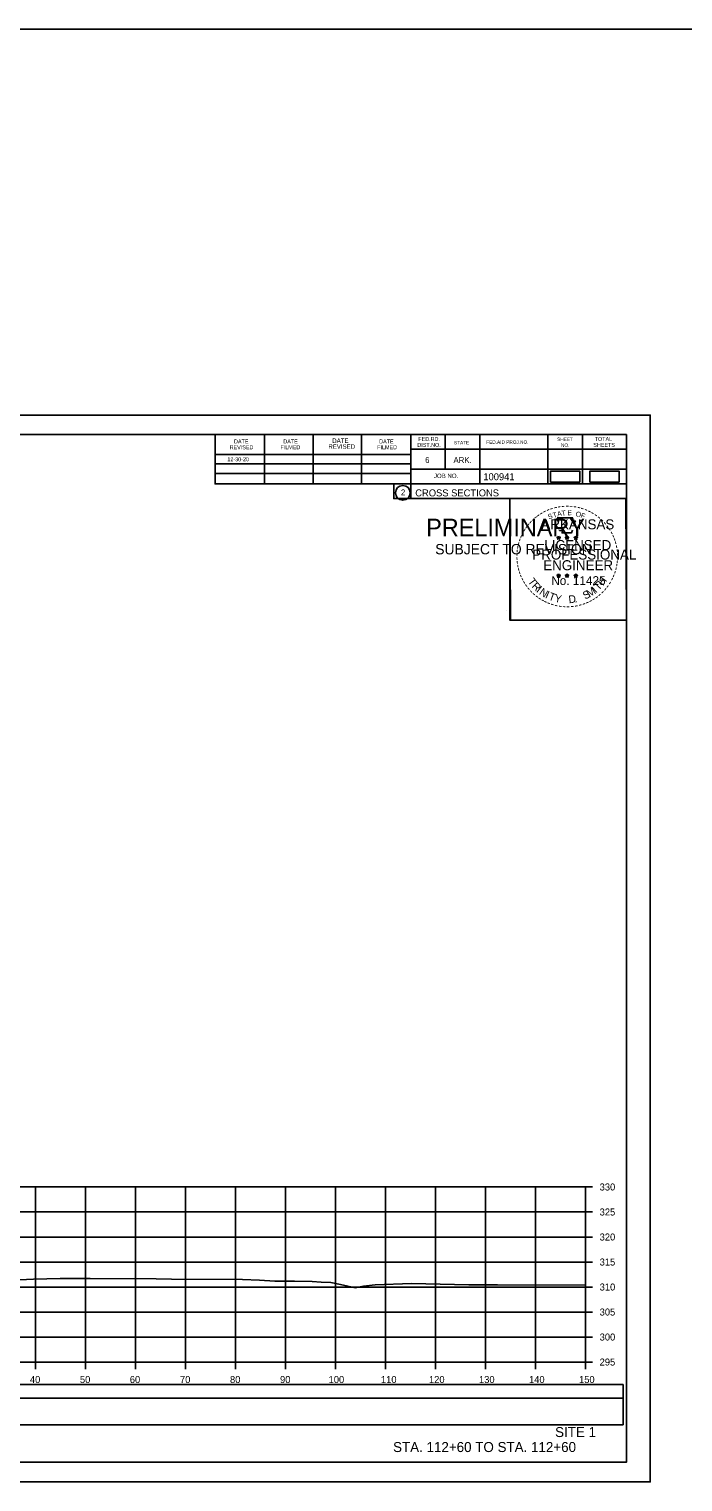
# Model space of a CAD drawing. Extents: x 1370538 to 1372872, y 376220 to 381127.
# Drawn here: x 1370747.4 to 1370878.1, y 380685.1 to 380975.6 of the extents above; entities that cross this region are included whole.
import ezdxf

# ---------------------------------------------------------------- set-up
doc = ezdxf.new("R2010")
doc.units = 0
for name, color, linetype in [('Default', 7, 'Continuous'), ('R_Border Notes', 7, 'Continuous'), ('R_Border PE', 7, 'Continuous'), ('R_Border Prem', 7, 'Continuous'), ('R_Dimension', 7, 'Continuous'), ('R_Grid', 7, 'Continuous'), ('R_No Plot', 7, 'Continuous'), ('R_Proposed Road', 7, 'Continuous'), ('T_Detection Zones', 7, 'Continuous'), ('T_Indications', 7, 'Continuous'), ('T_Notes', 7, 'Continuous')]:
    doc.layers.add(name, color=color, linetype=linetype)

msp = doc.modelspace()

# ---------------------------------------------------------------- linework, layer by layer
at = {"layer": 'Default'}
for points in [[(1370851.6, 380885), (1370857.43, 380885), (1370857.43, 380887.19), (1370851.6, 380887.19)], [(1370859.47, 380885), (1370865.3, 380885), (1370865.3, 380887.19), (1370859.47, 380887.19)]]:
    msp.add_lwpolyline(points, close=True, dxfattribs=at)
at = {"layer": 'R_Border Notes'}
for p, q in [((1370550.61, 380894.5), (1370866.79, 380894.5)), ((1370784.53, 380884.62), (1370784.53, 380894.5)), ((1370794.39, 380884.62), (1370794.39, 380894.3)), ((1370804.15, 380884.62), (1370804.15, 380894.3)), ((1370813.83, 380884.62), (1370813.83, 380894.3)), ((1370823.69, 380894.5), (1370823.69, 380881.7)), ((1370830.53, 380894.5), (1370830.53, 380887.56)), ((1370837.47, 380894.5), (1370837.47, 380884.62)), ((1370851.05, 380894.5), (1370851.05, 380884.62)), ((1370857.99, 380894.5), (1370857.99, 380884.62)), ((1370866.79, 380689.04), (1370866.79, 380894.5)), ((1370784.53, 380890.48), (1370823.69, 380890.48)), ((1370866.79, 380891.56), (1370823.69, 380891.56)), ((1370866.79, 380891.58), (1370866.79, 380891.58)), ((1370784.53, 380888.62), (1370823.69, 380888.62)), ((1370784.53, 380884.62), (1370784.53, 380886.68)), ((1370784.53, 380886.68), (1370823.69, 380886.68)), ((1370866.79, 380887.56), (1370823.69, 380887.56)), ((1370826.65, 380887.56), (1370866.79, 380887.56)), ((1370866.79, 380884.62), (1370784.53, 380884.62)), ((1370823.69, 380881.7), (1370866.79, 380881.7)), ((1370866.79, 380689.04), (1370550.61, 380689.04))]:
    msp.add_line(p, q, dxfattribs=at)
msp.add_circle((1370822.07, 380882.84), 1.47, dxfattribs=at)
at = {"layer": 'R_Border Prem'}
for p, q in [((1370858.61, 380709.04), (1370858.61, 380744.04)), ((1370860.01, 380744.04), (1370858.61, 380744.04)), ((1370860.01, 380739.04), (1370858.61, 380739.04)), ((1370860.01, 380734.04), (1370858.61, 380734.04)), ((1370860.01, 380729.04), (1370858.61, 380729.04)), ((1370860.01, 380724.04), (1370858.61, 380724.04)), ((1370860.01, 380719.04), (1370858.61, 380719.04)), ((1370860.01, 380714.04), (1370858.61, 380714.04)), ((1370558.61, 380709.04), (1370858.61, 380709.04)), ((1370748.61, 380707.64), (1370748.61, 380709.04)), ((1370758.61, 380707.64), (1370758.61, 380709.04)), ((1370768.61, 380707.64), (1370768.61, 380709.04)), ((1370778.61, 380707.64), (1370778.61, 380709.04)), ((1370788.61, 380707.64), (1370788.61, 380709.04)), ((1370798.61, 380707.64), (1370798.61, 380709.04)), ((1370808.61, 380707.64), (1370808.61, 380709.04)), ((1370818.61, 380707.64), (1370818.61, 380709.04)), ((1370828.61, 380707.64), (1370828.61, 380709.04)), ((1370838.61, 380707.64), (1370838.61, 380709.04)), ((1370848.61, 380707.64), (1370848.61, 380709.04)), ((1370858.61, 380707.64), (1370858.61, 380709.04)), ((1370860.01, 380709.04), (1370858.61, 380709.04))]:
    msp.add_line(p, q, dxfattribs=at)
at = {"layer": 'R_Dimension'}
msp.add_lwpolyline([(1370741.11, 380725.28), (1370748.22, 380725.64), (1370753.54, 380725.71), (1370754.55, 380725.75), (1370759.56, 380725.74), (1370772.78, 380725.69), (1370775.83, 380725.59), (1370790.03, 380725.54), (1370793.43, 380725.43), (1370796.45, 380725.18), (1370800.39, 380725.19), (1370803.95, 380725.16), (1370805.73, 380725), (1370807.65, 380724.92), (1370809.59, 380724.53), (1370812.52, 380723.88), (1370814.19, 380724.2), (1370816.54, 380724.5), (1370823.82, 380724.72), (1370835.26, 380724.48), (1370836.43, 380724.5), (1370841.01, 380724.47), (1370858.61, 380724.44)], dxfattribs=at)
at = {"layer": 'R_Grid'}
for p, q in [((1370558.61, 380744.04), (1370858.61, 380744.04)), ((1370748.61, 380709.04), (1370748.61, 380744.04)), ((1370758.61, 380709.04), (1370758.61, 380744.04)), ((1370768.61, 380709.04), (1370768.61, 380744.04)), ((1370778.61, 380709.04), (1370778.61, 380744.04)), ((1370788.61, 380709.04), (1370788.61, 380744.04)), ((1370798.61, 380709.04), (1370798.61, 380744.04)), ((1370808.61, 380709.04), (1370808.61, 380744.04)), ((1370818.61, 380709.04), (1370818.61, 380744.04)), ((1370828.61, 380709.04), (1370828.61, 380744.04)), ((1370838.61, 380709.04), (1370838.61, 380744.04)), ((1370848.61, 380709.04), (1370848.61, 380744.04)), ((1370858.61, 380709.04), (1370858.61, 380744.04)), ((1370558.61, 380739.04), (1370858.61, 380739.04)), ((1370558.61, 380734.04), (1370858.61, 380734.04)), ((1370558.61, 380729.04), (1370858.61, 380729.04)), ((1370558.61, 380724.04), (1370858.61, 380724.04)), ((1370558.61, 380719.04), (1370858.61, 380719.04)), ((1370558.61, 380714.04), (1370858.61, 380714.04)), ((1370558.61, 380709.04), (1370858.61, 380709.04))]:
    msp.add_line(p, q, dxfattribs=at)
at = {"layer": 'R_No Plot'}
for p, q in [((1370538.2, 380975.58), (1372871.58, 380975.58)), ((1370538.21, 380898.4), (1370871.54, 380898.4)), ((1370842.82, 380859.25), (1370842.82, 380859.25)), ((1370538.21, 380685.07), (1370871.54, 380685.07))]:
    msp.add_line(p, q, dxfattribs=at)
for points in [[(1370538.2, 380898.4), (1370871.54, 380898.4), (1370871.54, 380685.06), (1370538.2, 380685.06)], [(1370784.53, 380894.5), (1370784.53, 380884.62), (1370820.26, 380884.62), (1370820.26, 380881.7), (1370843.46, 380881.7), (1370843.46, 380857.37), (1370866.79, 380857.37), (1370866.79, 380689.04), (1370550.61, 380689.04), (1370550.61, 380894.5)], [(1370843.46, 380881.7), (1370866.67, 380881.7), (1370866.79, 380857.37), (1370843.58, 380857.37)]]:
    msp.add_lwpolyline(points, close=True, dxfattribs=at)
at = {"layer": 'T_Detection Zones'}
for points in [[(1370550.96, 380701.82), (1370866.09, 380701.82), (1370866.09, 380704.52), (1370550.96, 380704.52)], [(1370550.96, 380696.5), (1370866.09, 380696.5), (1370866.09, 380701.82), (1370550.96, 380701.82)]]:
    msp.add_lwpolyline(points, close=True, dxfattribs=at)
at = {"layer": 'T_Indications'}
for p, q in [((1370852.87, 380873.96), (1370853.22, 380873.85)), ((1370852.87, 380873.96), (1370853.12, 380873.91)), ((1370852.87, 380873.96), (1370853.11, 380873.84)), ((1370853, 380873.55), (1370853.22, 380873.85)), ((1370853, 380873.55), (1370853.13, 380873.8)), ((1370853, 380873.55), (1370853.22, 380873.77)), ((1370853.22, 380874.21), (1370853.18, 380873.96)), ((1370853.22, 380873.85), (1370853.22, 380874.21)), ((1370853.22, 380874.21), (1370853.27, 380873.96)), ((1370853.57, 380873.96), (1370853.22, 380873.85)), ((1370853.43, 380873.55), (1370853.22, 380873.85)), ((1370853.43, 380873.55), (1370853.22, 380873.77)), ((1370853.57, 380873.96), (1370853.28, 380873.91)), ((1370853.43, 380873.55), (1370853.3, 380873.84)), ((1370853.57, 380873.96), (1370853.36, 380873.86)), ((1370854.54, 380873.96), (1370854.89, 380873.85)), ((1370854.54, 380873.96), (1370854.79, 380873.91)), ((1370854.54, 380873.96), (1370854.78, 380873.84)), ((1370854.67, 380873.55), (1370854.89, 380873.85)), ((1370854.67, 380873.55), (1370854.8, 380873.8)), ((1370854.67, 380873.55), (1370854.89, 380873.77)), ((1370854.89, 380874.21), (1370854.85, 380873.96)), ((1370854.89, 380873.85), (1370854.89, 380874.21)), ((1370854.89, 380874.21), (1370854.94, 380873.96)), ((1370855.24, 380873.96), (1370854.89, 380873.85)), ((1370855.1, 380873.55), (1370854.89, 380873.85)), ((1370855.1, 380873.55), (1370854.89, 380873.77)), ((1370855.24, 380873.96), (1370854.95, 380873.91)), ((1370855.1, 380873.55), (1370854.97, 380873.84)), ((1370855.24, 380873.96), (1370855.03, 380873.86)), ((1370856.31, 380873.95), (1370856.65, 380873.84)), ((1370856.31, 380873.95), (1370856.56, 380873.9)), ((1370856.31, 380873.95), (1370856.54, 380873.83)), ((1370856.44, 380873.54), (1370856.65, 380873.84)), ((1370856.44, 380873.54), (1370856.56, 380873.78)), ((1370856.44, 380873.54), (1370856.65, 380873.76)), ((1370856.65, 380874.2), (1370856.61, 380873.95)), ((1370856.65, 380873.84), (1370856.65, 380874.2)), ((1370856.65, 380874.2), (1370856.7, 380873.95)), ((1370857, 380873.95), (1370856.65, 380873.84)), ((1370856.87, 380873.54), (1370856.65, 380873.84)), ((1370856.87, 380873.54), (1370856.65, 380873.75)), ((1370857, 380873.95), (1370856.72, 380873.9)), ((1370856.87, 380873.54), (1370856.73, 380873.83)), ((1370857, 380873.95), (1370856.8, 380873.85)), ((1370852.87, 380866.39), (1370853.22, 380866.28)), ((1370852.87, 380866.39), (1370853.12, 380866.34)), ((1370852.87, 380866.39), (1370853.1, 380866.26)), ((1370853, 380865.98), (1370853.22, 380866.28)), ((1370853, 380865.98), (1370853.13, 380866.22)), ((1370853, 380865.98), (1370853.21, 380866.2)), ((1370853.22, 380866.64), (1370853.18, 380866.39)), ((1370853.43, 380865.98), (1370853.21, 380866.19)), ((1370853.22, 380866.28), (1370853.22, 380866.64)), ((1370853.22, 380866.64), (1370853.27, 380866.39)), ((1370853.56, 380866.39), (1370853.22, 380866.28)), ((1370853.43, 380865.98), (1370853.22, 380866.28)), ((1370853.56, 380866.39), (1370853.28, 380866.34)), ((1370853.43, 380865.98), (1370853.29, 380866.27)), ((1370853.56, 380866.39), (1370853.36, 380866.28)), ((1370854.54, 380866.39), (1370854.89, 380866.28)), ((1370854.54, 380866.39), (1370854.79, 380866.34)), ((1370854.54, 380866.39), (1370854.77, 380866.26)), ((1370854.67, 380865.98), (1370854.89, 380866.28)), ((1370854.67, 380865.98), (1370854.8, 380866.22)), ((1370854.67, 380865.98), (1370854.88, 380866.2)), ((1370854.89, 380866.64), (1370854.84, 380866.39)), ((1370855.1, 380865.98), (1370854.88, 380866.19)), ((1370854.89, 380866.28), (1370854.89, 380866.64)), ((1370854.89, 380866.64), (1370854.93, 380866.39)), ((1370855.23, 380866.39), (1370854.89, 380866.28)), ((1370855.1, 380865.98), (1370854.89, 380866.28)), ((1370855.23, 380866.39), (1370854.95, 380866.34)), ((1370855.1, 380865.98), (1370854.96, 380866.27)), ((1370855.23, 380866.39), (1370855.03, 380866.28)), ((1370856.3, 380866.38), (1370856.65, 380866.27)), ((1370856.3, 380866.38), (1370856.56, 380866.33)), ((1370856.3, 380866.38), (1370856.54, 380866.25)), ((1370856.44, 380865.97), (1370856.65, 380866.27)), ((1370856.44, 380865.97), (1370856.56, 380866.21)), ((1370856.44, 380865.97), (1370856.65, 380866.19)), ((1370856.65, 380866.63), (1370856.61, 380866.38)), ((1370856.65, 380866.27), (1370856.65, 380866.63)), ((1370856.65, 380866.63), (1370856.7, 380866.38)), ((1370857, 380866.38), (1370856.65, 380866.27)), ((1370856.87, 380865.97), (1370856.65, 380866.27)), ((1370856.87, 380865.97), (1370856.65, 380866.18)), ((1370857, 380866.38), (1370856.71, 380866.33)), ((1370856.87, 380865.97), (1370856.73, 380866.26)), ((1370857, 380866.38), (1370856.8, 380866.27))]:
    msp.add_line(p, q, dxfattribs=at)
for points in [[(1370852.91, 380877.84), (1370853.18, 380877.01)], [(1370856.42, 380876.92), (1370856.57, 380877.2), (1370855.88, 380877.18), (1370856.03, 380877.84), (1370852.91, 380877.84)], [(1370853.4, 380875.41), (1370853.4, 380875.33), (1370853.97, 380875.31), (1370853.91, 380874.84), (1370855.78, 380874.84), (1370855.98, 380875.37)], [(1370853.22, 380874.21), (1370853.43, 380873.55), (1370852.87, 380873.96), (1370853.57, 380873.96), (1370853, 380873.55), (1370853.22, 380874.21)], [(1370854.89, 380874.21), (1370855.1, 380873.55), (1370854.54, 380873.96), (1370855.24, 380873.96), (1370854.67, 380873.55), (1370854.89, 380874.21)], [(1370856.65, 380874.2), (1370856.87, 380873.54), (1370856.31, 380873.95), (1370857, 380873.95), (1370856.44, 380873.54), (1370856.65, 380874.2)], [(1370853.22, 380866.64), (1370853.43, 380865.98), (1370852.87, 380866.39), (1370853.56, 380866.39), (1370853, 380865.98), (1370853.22, 380866.64)], [(1370854.89, 380866.64), (1370855.1, 380865.98), (1370854.54, 380866.39), (1370855.23, 380866.39), (1370854.67, 380865.98), (1370854.89, 380866.64)], [(1370856.65, 380866.63), (1370856.87, 380865.97), (1370856.3, 380866.38), (1370857, 380866.38), (1370856.44, 380865.97), (1370856.65, 380866.63)]]:
    msp.add_lwpolyline(points, dxfattribs=at)
for centre, radius in [((1370853.22, 380873.85), 0.172), ((1370853.22, 380873.85), 0.145), ((1370853.22, 380873.85), 0.116), ((1370853.22, 380873.85), 0.0991), ((1370853.22, 380873.85), 0.0747), ((1370853.22, 380873.85), 0.0495), ((1370853.22, 380873.85), 0.0296), ((1370854.89, 380873.85), 0.172), ((1370854.89, 380873.85), 0.145), ((1370854.89, 380873.85), 0.116), ((1370854.89, 380873.85), 0.0991), ((1370854.89, 380873.85), 0.0747), ((1370854.89, 380873.85), 0.0495), ((1370854.89, 380873.85), 0.0296), ((1370856.65, 380873.84), 0.172), ((1370856.65, 380873.84), 0.145), ((1370856.65, 380873.84), 0.116), ((1370856.65, 380873.84), 0.0991), ((1370856.65, 380873.84), 0.0747), ((1370856.65, 380873.84), 0.0495), ((1370856.65, 380873.84), 0.0296), ((1370853.22, 380866.27), 0.172), ((1370853.22, 380866.27), 0.145), ((1370853.22, 380866.27), 0.116), ((1370853.22, 380866.27), 0.0991), ((1370853.22, 380866.27), 0.0747), ((1370853.22, 380866.27), 0.0495), ((1370853.22, 380866.27), 0.0296), ((1370854.88, 380866.27), 0.172), ((1370854.88, 380866.27), 0.145), ((1370854.88, 380866.27), 0.116), ((1370854.88, 380866.27), 0.0991), ((1370854.88, 380866.27), 0.0747), ((1370854.88, 380866.27), 0.0495), ((1370854.88, 380866.27), 0.0296), ((1370856.65, 380866.26), 0.172), ((1370856.65, 380866.26), 0.145), ((1370856.65, 380866.26), 0.116), ((1370856.65, 380866.26), 0.0991), ((1370856.65, 380866.26), 0.0747), ((1370856.65, 380866.26), 0.0495), ((1370856.65, 380866.26), 0.0296)]:
    msp.add_circle(centre, radius, dxfattribs=at)

# ---------------------------------------------------------------- texts
at = {"layer": 'R_Border Notes'}
for s, height, p in [('REVISED', 0.782, (1370787.45, 380891.56)), ('DATE', 0.782, (1370788.33, 380892.74)), ('FILMED', 0.782, (1370797.61, 380891.56)), ('DATE', 0.782, (1370798.19, 380892.74)), ('REVISED', 0.879, (1370807.19, 380891.66)), ('DATE', 0.879, (1370807.97, 380892.84)), ('FILMED', 0.782, (1370816.95, 380891.56)), ('DATE', 0.782, (1370817.35, 380892.74)), ('DIST.NO.', 0.782, (1370824.97, 380892.04)), ('FED.RD.', 0.782, (1370825.17, 380893.22)), ('STATE', 0.684, (1370832.29, 380892.54)), ('FED.AID PROJ.NO.', 0.684, (1370838.75, 380892.64)), ('SHEET', 0.684, (1370852.91, 380893.22)), ('NO.', 0.684, (1370853.69, 380892.04)), ('SHEETS', 0.782, (1370860.15, 380892.04)), ('TOTAL', 0.782, (1370860.43, 380893.22)), ('6', 1.17, (1370826.53, 380888.82)), ('ARK.', 1.172, (1370832.19, 380888.82)), ('JOB NO.', 0.879, (1370828.29, 380885.8)), ('100941', 1.4, (1370838.16, 380885.36)), ('2', 1.17, (1370821.69, 380882.35)), ('CROSS SECTIONS', 1.4, (1370824.55, 380882.13))]:
    msp.add_text(s, height=height, rotation=360, dxfattribs=at).set_placement(p)
msp.add_text('12-30-20', height=0.78, dxfattribs=at).set_placement((1370787, 380889.16))
at = {"layer": 'R_Border PE'}
for s, p in [('330', (1370861.41, 380743.34)), ('325', (1370861.41, 380738.34)), ('320', (1370861.41, 380733.34)), ('315', (1370861.41, 380728.34)), ('310', (1370861.41, 380723.34)), ('305', (1370861.41, 380718.34)), ('300', (1370861.41, 380713.34)), ('295', (1370861.41, 380708.34)), ('40', (1370747.52, 380704.84)), ('50', (1370757.52, 380704.84)), ('60', (1370767.49, 380704.84)), ('70', (1370777.52, 380704.84)), ('80', (1370787.52, 380704.84)), ('90', (1370797.52, 380704.84)), ('100', (1370807.23, 380704.84)), ('110', (1370817.69, 380704.84)), ('120', (1370827.29, 380704.84)), ('130', (1370837.29, 380704.84)), ('140', (1370847.29, 380704.84)), ('150', (1370857.29, 380704.84))]:
    msp.add_text(s, height=1.4, dxfattribs=at).set_placement(p)
at = {"layer": 'R_Proposed Road'}
for s, p in [('SITE 1', (1370852.51, 380694.04)), ('STA. 112+60 TO STA. 112+60', (1370820.12, 380691.04))]:
    msp.add_text(s, height=2, dxfattribs=at).set_placement(p)
at = {"layer": 'T_Indications'}
for s, height, rotation, p in [('-', 1.6, 42.9622, (1370848.31, 380876.82)), ('-', 1.6, 38.9507, (1370848.74, 380877.24)), ('-', 1.6, 36.2317, (1370849.22, 380877.61)), ('-', 1.6, 34.0636, (1370849.8, 380878.01)), ('ARKANSAS', 2, 360, (1370849.77, 380875.55)), ('-', 1.6, 28.7918, (1370850.39, 380878.38)), ('-', 1.6, 24.3072, (1370851.03, 380878.7)), ('S', 1, 21.594, (1370851.27, 380877.52)), ('-', 1.6, 19.1761, (1370851.66, 380878.96)), ('T', 1, 16.4036, (1370852.18, 380877.85)), ('-', 1.6, 13.6301, (1370852.41, 380879.21)), ('A', 1, 11.2132, (1370853.01, 380878.1)), ('-', 1.6, 10.2193, (1370853.09, 380879.37)), ('T', 1, 6.0228, (1370853.86, 380878.26)), ('-', 1.6, 5.8968, (1370853.82, 380879.48)), ('-', 1.6, 0.1862, (1370854.59, 380879.55)), ('E', 1, 0.8323, (1370854.96, 380878.37)), ('-', 1.6, 357.743, (1370855.31, 380879.54)), ('-', 1.6, 352.1617, (1370856.06, 380879.48)), ('O', 1, 350.4515, (1370856.57, 380878.16)), ('-', 1.6, 347.2049, (1370856.78, 380879.37)), ('F', 1, 340.0707, (1370857.52, 380877.94)), ('-', 1.6, 342.3362, (1370857.41, 380879.21)), ('-', 1.6, 337.8551, (1370858.15, 380878.99)), ('-', 1.6, 334.1211, (1370858.78, 380878.72)), ('-', 1.6, 329.6409, (1370859.36, 380878.43)), ('-', 1.6, 325.8627, (1370860, 380878.07)), ('-', 1.6, 320.5297, (1370860.61, 380877.65)), ('-', 1.6, 315.5786, (1370861.21, 380877.16)), ('-', 1.6, 62.8713, (1370846.41, 380874.15)), ('-', 1.6, 58.0706, (1370846.72, 380874.76)), ('-', 1.6, 54.2325, (1370847.05, 380875.29)), ('-', 1.6, 50.6142, (1370847.46, 380875.85)), ('-', 1.6, 48.423, (1370847.86, 380876.34)), ('-', 1.6, 309.8797, (1370861.78, 380876.61)), ('-', 1.6, 306.6522, (1370862.3, 380876.01)), ('-', 1.4, 303.6753, (1370862.79, 380875.44)), ('-', 1.6, 299.6684, (1370863.11, 380874.83)), ('-', 1.6, 81.2013, (1370845.6, 380871.48)), ('-', 1.6, 75.461, (1370845.73, 380872.19)), ('-', 1.6, 72.3945, (1370845.93, 380872.91)), ('-', 1.6, 67.7743, (1370846.15, 380873.54)), ('LICENSED', 2, 360, (1370850.36, 380871.4)), ('DWB', 0.01, 360, (1370853.21, 380873.84)), ('DWB', 0.01, 360, (1370854.88, 380873.84)), ('DWB', 0.01, 360, (1370856.64, 380873.83)), ('-', 1.6, 294.6628, (1370863.43, 380874.22)), ('-', 1.6, 290.5728, (1370863.69, 380873.64)), ('-', 1.6, 285.1233, (1370863.92, 380873.06)), ('-', 1.6, 280.5493, (1370864.12, 380872.32)), ('-', 1.6, 94.1959, (1370845.53, 380869.36)), ('-', 1.6, 89.0622, (1370845.5, 380870.09)), ('-', 1.6, 98.9479, (1370845.61, 380868.69)), ('-', 1.6, 85.1863, (1370845.52, 380870.79)), ('PROFESSIONAL', 2, 360, (1370847.94, 380869.5)), ('ENGINEER', 2, 360, (1370850.13, 380867.37)), ('-', 1.6, 263.5172, (1370864.36, 380869.53)), ('-', 1.6, 276.5962, (1370864.28, 380871.55)), ('-', 1.6, 274.3301, (1370864.34, 380870.83)), ('-', 1.6, 269.9407, (1370864.38, 380870.2)), ('-', 1.6, 101.7149, (1370845.74, 380867.96)), ('-', 1.6, 105.4578, (1370845.9, 380867.37)), ('-', 1.6, 109.0874, (1370846.12, 380866.74)), ('-', 1.6, 114.0643, (1370846.37, 380866.14)), ('T', 1.54, 306.0406, (1370846.98, 380865.11)), ('No. 11425', 1.757, 360, (1370851.75, 380864.42)), ('DWB', 0.01, 360, (1370853.2, 380866.27)), ('DWB', 0.01, 360, (1370854.87, 380866.27)), ('DWB', 0.01, 360, (1370856.64, 380866.26)), ('H', 1.54, 54.6088, (1370862.1, 380864.15)), ('-', 1.6, 247.8887, (1370863.77, 380866.81)), ('-', 1.6, 252.8681, (1370864, 380867.48)), ('-', 1.6, 255.7626, (1370864.18, 380868.2)), ('-', 1.6, 260.9953, (1370864.29, 380868.88)), ('-', 1.6, 115.7289, (1370846.68, 380865.52)), ('-', 1.6, 120.4471, (1370847.03, 380864.94)), ('-', 1.6, 125.8934, (1370847.44, 380864.37)), ('-', 1.6, 130.7181, (1370847.9, 380863.82)), ('-', 1.6, 134.2238, (1370848.42, 380863.28)), ('R', 1.54, 314.005, (1370847.74, 380864.07)), ('I', 1.54, 321.9694, (1370848.64, 380863.13)), ('N', 1.54, 326.5002, (1370849.21, 380862.66)), ('I', 1.54, 335.3603, (1370850.41, 380861.88)), ('T', 1.54, 339.8912, (1370851.08, 380861.55)), ('S', 1.54, 26.9312, (1370858.52, 380861.48)), ('M', 1.54, 32.6563, (1370859.36, 380861.88)), ('I', 1.54, 42.1136, (1370860.64, 380862.73)), ('T', 1.54, 46.6444, (1370861.21, 380863.21)), ('-', 1.6, 225.7653, (1370861.81, 380863.64)), ('-', 1.6, 231.2538, (1370862.29, 380864.21)), ('-', 1.6, 233.8452, (1370862.72, 380864.77)), ('-', 1.6, 239.0712, (1370863.12, 380865.43)), ('-', 1.6, 244.6197, (1370863.51, 380866.18)), ('-', 1.6, 138.9338, (1370848.94, 380862.81)), ('-', 1.6, 144.6463, (1370849.5, 380862.41)), ('-', 1.6, 148.0898, (1370850.06, 380862.04)), ('-', 1.6, 151.5704, (1370850.64, 380861.71)), ('-', 1.6, 154.6002, (1370851.16, 380861.46)), ('-', 1.6, 158.5612, (1370851.78, 380861.21)), ('-', 1.6, 162.7983, (1370852.47, 380861)), ('-', 1.6, 167.5555, (1370853.19, 380860.83)), ('Y', 1.54, 347.8556, (1370852.29, 380861.1)), ('-', 1.6, 173.1155, (1370853.96, 380860.72)), ('-', 1.6, 176.5183, (1370854.71, 380860.67)), ('-', 1.6, 181.5918, (1370855.45, 380860.69)), ('D', 1.54, 6.3969, (1370855.28, 380860.75)), ('-', 1.6, 185.8167, (1370856.26, 380860.77)), ('-', 1.6, 191.2858, (1370856.99, 380860.9)), ('.', 1.54, 13.7642, (1370856.47, 380860.87)), ('-', 1.6, 195.4743, (1370857.72, 380861.1)), ('-', 1.6, 200.7184, (1370858.4, 380861.34)), ('-', 1.6, 204.2516, (1370859.02, 380861.61)), ('-', 1.6, 207.3568, (1370859.64, 380861.93)), ('-', 1.6, 212.2491, (1370860.2, 380862.28)), ('-', 1.6, 215.7363, (1370860.74, 380862.66)), ('-', 1.6, 221.0851, (1370861.28, 380863.14))]:
    msp.add_text(s, height=height, rotation=rotation, dxfattribs=at).set_placement(p)
at = {"layer": 'T_Notes'}
for s, height, p in [('PRELIMINARY', 3.5, (1370826.74, 380874.17)), ('DWB', 0.01, (1370827.48, 380876.02)), ('SUBJECT TO REVISION', 2.0751, (1370828.55, 380870.54))]:
    msp.add_text(s, height=height, rotation=360, dxfattribs=at).set_placement(p)

doc.saveas('drawing.dxf')
